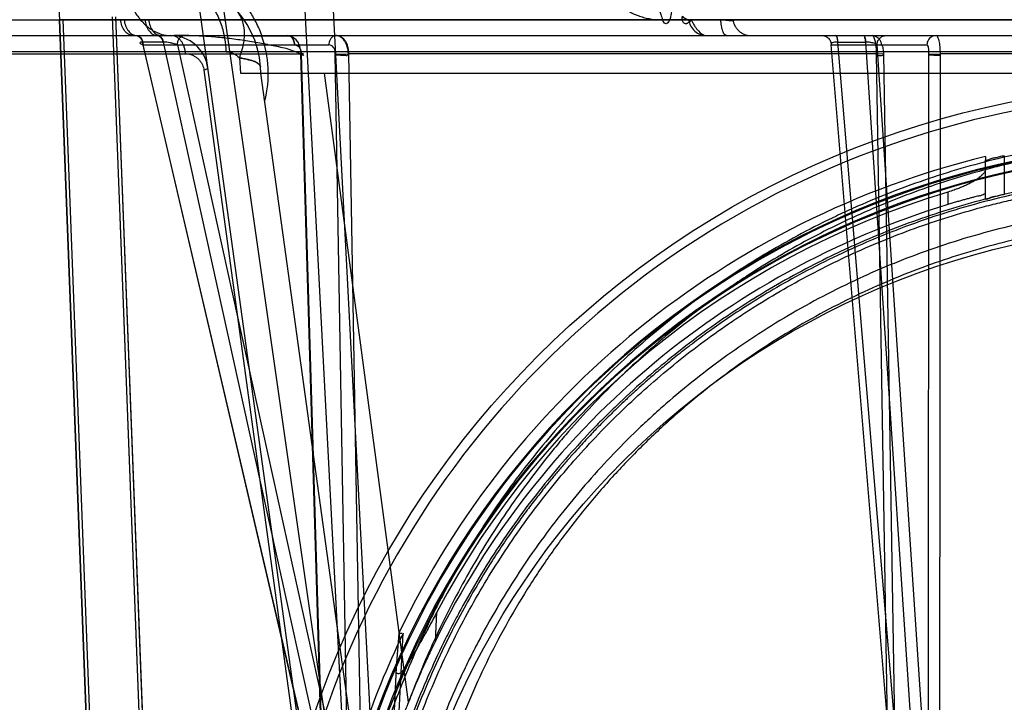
# Model space of a CAD drawing. Header units: millimetres. Extents: x 0 to 297, y 0 to 210.
# Tile 384 of 499: x 239.987 to 240.354, y 159.728 to 159.981. Entities that reach past the tile are written whole.
import ezdxf

# ---------------------------------------------------------------- set-up
doc = ezdxf.new("R2010")
doc.units = ezdxf.units.MM
doc.header["$LTSCALE"] = 16.335
doc.layers.get('0').update_dxf_attribs({"linetype": 'CONTINUOUS'})
for name, color, linetype in [('AXES_REF', 7, 'CONTINUOUS'), ('INTFCLR_1', 7, 'CONTINUOUS'), ('INTFCLR_144815', 7, 'CONTINUOUS'), ('INTFCLR_72935', 7, 'CONTINUOUS')]:
    doc.layers.add(name, color=color, linetype=linetype)

msp = doc.modelspace()

# ---------------------------------------------------------------- linework, layer by layer
at = {"color": 7, "linetype": 'Continuous'}
for radius in [6.787079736, 6.7865, 6.743039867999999]:
    msp.add_circle((241.4889109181, 154.7114647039), radius, dxfattribs=at)
for radius, start, end in [(6.72, 278.2771290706, 261.7228709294), (6.874, 113.0826918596, 346.8308908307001)]:
    msp.add_arc((241.4889109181, 154.7114647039), radius, start, end, dxfattribs=at)
at = {"layer": 'AXES_REF', "color": 9, "linetype": 'Continuous'}
msp.add_arc((241.4889109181, 154.7114647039), 6.191158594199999, 94.4118118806, 85.5881881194, dxfattribs=at)
at = {"layer": 'INTFCLR_1', "color": 6, "linetype": 'Continuous'}
for p, q in [((240.8471314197, 159.9813507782), (240.0022990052, 159.9813507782)), ((240.0022990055, 159.9813507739), (240.0386288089, 159.0304547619)), ((240.0022993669, 159.981341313), (240.0035313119, 159.981426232)), ((240.0035316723, 159.9814167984), (240.0398630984, 159.0304783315)), ((240.0319130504, 159.723958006), (240.022038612, 159.9824114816)), ((240.0331464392, 159.7240051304), (240.0232712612, 159.9824779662))]:
    msp.add_line(p, q, dxfattribs=at)
at = {"layer": 'INTFCLR_1', "color": 9, "linetype": 'Continuous'}
msp.add_circle((240.4247152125, 159.6044647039), 0.301, dxfattribs=at)
at = {"layer": 'INTFCLR_1', "color": 6, "linetype": 'Continuous'}
msp.add_arc((240.4247152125, 160.0104647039), 0.423418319, 179.5302673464, 183.9440080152, dxfattribs=at)
at = {"layer": 'INTFCLR_1', "color": 9, "linetype": 'Continuous'}
for points, knots in [([(240.5553367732, 159.8825744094), (240.5530810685, 159.8836726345), (240.5485254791, 159.8858203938), (240.5392840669, 159.8898961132), (240.5227485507, 159.8964507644), (240.5032109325, 159.9025131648), (240.4856976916, 159.9064965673), (240.4767792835, 159.9081617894), (240.4716270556, 159.9090191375), (240.4587265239, 159.9109913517), (240.4366310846, 159.9130421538), (240.4105234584, 159.9127129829), (240.3936450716, 159.9111657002), (240.3858523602, 159.9101915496), (240.3806631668, 159.9094730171), (240.3666146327, 159.9072438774), (240.3440784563, 159.9021481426), (240.322266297, 159.8947930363), (240.3093631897, 159.8895081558), (240.3047216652, 159.8875033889), (240.2978517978, 159.8844325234), (240.283398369, 159.8774211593), (240.2622239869, 159.8651419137), (240.2424977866, 159.8509934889), (240.2304686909, 159.8409913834), (240.2250725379, 159.8362274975), (240.2215190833, 159.8330147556), (240.2120011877, 159.82409838), (240.1973700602, 159.8086951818), (240.1798760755, 159.7864970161), (240.1670407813, 159.7667263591), (240.1589927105, 159.7522365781), (240.154636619, 159.7437097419), (240.1483379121, 159.7306373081), (240.1399499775, 159.7102580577), (240.132743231, 159.6866261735), (240.129129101, 159.6707686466), (240.1276559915, 159.6632535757), (240.1267233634, 159.6581626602), (240.1244027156, 159.6440124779), (240.1225669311, 159.6257197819), (240.1221134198, 159.6072900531), (240.1222397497, 159.597965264), (240.1224157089, 159.59260188), (240.1230227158, 159.5793143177), (240.1247932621, 159.5621629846), (240.1280812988, 159.5439745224), (240.1300518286, 159.5350157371), (240.1312712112, 159.5299299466), (240.1331784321, 159.5223930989), (240.1363551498, 159.5112989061), (240.1428547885, 159.4921982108), (240.1506337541, 159.4738105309), (240.158509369, 159.4583829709), (240.1632826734, 159.4498024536), (240.1706567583, 159.4372566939), (240.1827335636, 159.4192214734), (240.2009807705, 159.3968286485), (240.2161788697, 159.3813967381), (240.2269337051, 159.3717001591), (240.2343046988, 159.3653675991), (240.2476406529, 159.354719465), (240.2679396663, 159.340790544), (240.2852478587, 159.3312626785), (240.2941906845, 159.3269042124)], [0, 0, 0, 0, 0.0078493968, 0.0157556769, 0.0315973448, 0.06348082, 0.0796255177, 0.0877696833, 0.09186257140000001, 0.09596636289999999, 0.128600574, 0.1611442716, 0.177500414, 0.1816059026, 0.1857145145, 0.1938901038, 0.2261064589, 0.2578609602, 0.2657731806, 0.2697286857, 0.2736790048, 0.2893160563, 0.3199691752, 0.350131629, 0.3651446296, 0.3688979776, 0.3726519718, 0.3801321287, 0.4097003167, 0.4390100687, 0.4684423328, 0.4833358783, 0.4908515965, 0.498396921, 0.52873346, 0.5596898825, 0.5755734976, 0.5795998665, 0.5836492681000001, 0.5917658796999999, 0.6244614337, 0.6410489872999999, 0.6494251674, 0.6536350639, 0.6578378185, 0.6910418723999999, 0.7074624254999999, 0.7156483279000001, 0.7197377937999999, 0.7238248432, 0.7399718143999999, 0.7558251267, 0.7869322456, 0.802323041, 0.8100025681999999, 0.8176490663, 0.8478512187, 0.8777971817, 0.9079026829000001, 0.9155006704, 0.9231007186, 0.93830313, 0.9688745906, 1, 1, 1, 1]), ([(240.2941906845, 159.3269042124), (240.3032697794, 159.3224793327), (240.3219847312, 159.3145001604), (240.3463698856, 159.3069301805), (240.3626549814, 159.3032285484), (240.3703081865, 159.3017503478), (240.3754460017, 159.3008280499), (240.3895707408, 159.2985792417), (240.4129310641, 159.296417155), (240.4364063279, 159.2967216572), (240.4507195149, 159.2978527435), (240.4559460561, 159.2983705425), (240.4637352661, 159.2992467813), (240.4803683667, 159.301674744), (240.5054643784, 159.3073686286), (240.5261080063, 159.3143532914), (240.5379213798, 159.3191234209), (240.5425956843, 159.321080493), (240.5506372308, 159.3246284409), (240.5662491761, 159.3322301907), (240.5875233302, 159.3446150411), (240.6054126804, 159.3575099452), (240.6157877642, 159.3659814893), (240.6195019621, 159.3691274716), (240.6249863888, 159.3738870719), (240.6364680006, 159.3844667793), (240.6529093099, 159.4019226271), (240.6706237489, 159.4246545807), (240.6816463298, 159.4419112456), (240.6876235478, 159.4524566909), (240.6899959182, 159.4567605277), (240.694023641, 159.4643863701), (240.7015880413, 159.4800376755), (240.7089912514, 159.4986692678), (240.7150940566, 159.5180064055), (240.7203700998, 159.5381348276), (240.725119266, 159.5640788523), (240.7269146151, 159.5865292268), (240.7272150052, 159.5998348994), (240.727267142, 159.6051957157), (240.7271786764, 159.614503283), (240.726305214, 159.632847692), (240.7240656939, 159.6510090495), (240.7214439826, 159.6650253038), (240.720405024, 159.6700619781), (240.718774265, 159.6775032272), (240.7160219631, 159.6884588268), (240.7116985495, 159.702724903), (240.7051627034, 159.7211047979), (240.6983681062, 159.7366608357), (240.691820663, 159.7495448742), (240.6872940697, 159.7579619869), (240.6789452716, 159.7722729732), (240.6656899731, 159.7917740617), (240.6477081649, 159.8136168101), (240.6327245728, 159.8287250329), (240.6229947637, 159.8374506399), (240.6193614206, 159.8405943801), (240.6138401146, 159.8452580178), (240.601533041, 159.8550410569), (240.5813791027, 159.8688217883), (240.564206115, 159.8782562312), (240.5553367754, 159.8825744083)], [0, 0, 0, 0, 0.0316060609, 0.0635406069, 0.07975651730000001, 0.0838444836, 0.0879320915, 0.0960907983, 0.1285991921, 0.1611989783, 0.1694097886, 0.173526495, 0.1776339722, 0.1939379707, 0.2261052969, 0.2580138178, 0.2620009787, 0.2659733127, 0.273871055, 0.2895030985, 0.3202911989, 0.3507747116, 0.3583934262, 0.3622044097, 0.3660061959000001, 0.3811173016, 0.4110448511, 0.4409258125, 0.4711799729, 0.4750127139, 0.4788584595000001, 0.4865582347, 0.5019977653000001, 0.5332401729, 0.5491816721, 0.5654318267, 0.5983319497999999, 0.6315729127, 0.6357728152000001, 0.6399804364, 0.648348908, 0.6648970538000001, 0.6974320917, 0.7054938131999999, 0.7095177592, 0.7135247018, 0.7293322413, 0.7448511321, 0.7601545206, 0.7903607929, 0.7978752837, 0.8053790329, 0.8202649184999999, 0.8497067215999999, 0.8790537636, 0.9086837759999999, 0.9161831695, 0.9199497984, 0.9237184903, 0.9387994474, 0.9691302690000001, 1, 1, 1, 1])]:
    msp.add_open_spline(points, degree=3, knots=knots, dxfattribs=at)
at = {"layer": 'INTFCLR_144815', "color": 9, "linetype": 'Continuous'}
for p, q in [((240.1098418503, 159.660842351), (239.9829005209, 160.5483959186)), ((240.1053742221, 159.6162597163), (240.0417366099, 160.0774146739)), ((239.8462099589, 159.9813696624), (240.0263146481, 159.9813683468)), ((240.0340700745, 159.981367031), (240.0263147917, 159.981367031)), ((240.0340699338, 159.9813683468), (240.2526762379, 159.9813696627)), ((240.2265599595, 159.981289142), (240.2371870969, 159.9813115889)), ((239.8531237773, 159.9754647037), (241.0077340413, 159.9754647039)), ((240.0297576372, 159.9754646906), (240.0308450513, 159.9754638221)), ((240.0309692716, 159.9754638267), (240.0386318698, 159.9754638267)), ((240.0387588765, 159.9754638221), (240.0400838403, 159.9754646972)), ((240.0331803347, 159.973071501), (240.0331174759, 159.9730718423)), ((240.1009480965, 159.6831127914), (240.0331803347, 159.973071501)), ((240.0408429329, 159.9730715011), (240.0331803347, 159.9730715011)), ((240.1006529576, 159.6841890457), (240.0333882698, 159.9719952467)), ((240.0333882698, 159.9719952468), (240.1024480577, 159.9719952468)), ((240.0409071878, 159.9730718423), (240.0408429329, 159.973071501)), ((240.0408429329, 159.973071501), (240.104909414, 159.6831127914)), ((240.0461426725, 159.9719952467), (240.1097335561, 159.6841890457)), ((240.3132747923, 159.6841890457), (240.2892467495, 159.9719952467)), ((240.2892467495, 159.9719952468), (240.3248110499, 159.9719952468)), ((240.291730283, 159.973071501), (240.2916458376, 159.9730718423)), ((240.291730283, 159.9730715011), (240.3020239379, 159.9730718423)), ((240.315938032, 159.6831127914), (240.291730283, 159.973071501)), ((240.3019390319, 159.973071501), (240.3212156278, 159.6831127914)), ((240.3062392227, 159.9719952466), (240.3253727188, 159.6841890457)), ((239.964719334, 159.9687090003), (240.0919913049, 159.9687090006)), ((240.8787717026, 159.9694461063), (239.9706587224, 159.9694461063)), ((240.101164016, 159.6632201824), (240.0919913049, 159.9687090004)), ((240.0921010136, 159.968617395), (240.1006529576, 159.6841890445)), ((240.1097335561, 159.6841890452), (240.1048122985, 159.9686173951)), ((240.1096915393, 159.9687090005), (240.1149909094, 159.6632201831)), ((240.3060974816, 159.9687090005), (240.1096915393, 159.9687090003)), ((240.3110645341, 159.663220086), (240.3060976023, 159.9687090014)), ((240.308634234, 159.968617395), (240.3132747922, 159.6841890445)), ((240.3253727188, 159.6841890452), (240.3255692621, 159.9686173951)), ((240.329679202, 159.9687090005), (240.3294857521, 159.6632201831)), ((240.5519871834, 159.9687090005), (240.329679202, 159.9687090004)), ((240.0559715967, 159.9626659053), (240.1031572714, 159.6165900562)), ((240.0771626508, 159.961464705), (240.0769919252, 159.9639061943)), ((240.1190967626, 159.6575858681), (240.0771626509, 159.9614647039)), ((240.1320750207, 159.7276954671), (240.1008110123, 159.9614647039)), ((240.353584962, 159.9308060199), (240.353584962, 159.9164469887)), ((240.346584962, 159.9148553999), (240.346584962, 159.9292917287)), ((240.332584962, 159.9173044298), (240.332584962, 159.9126905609)), ((240.1420334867, 159.7504468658), (240.1425856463, 159.7612272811)), ((240.1275144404, 159.7406202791), (240.1259755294, 159.7105744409))]:
    msp.add_line(p, q, dxfattribs=at)
at = {"layer": 'INTFCLR_144815', "color": 6, "linetype": 'Continuous'}
for p, q in [((240.1132153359, 159.6111873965), (240.087520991, 160.1014647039)), ((240.1237152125, 159.6114647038), (240.1002293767, 160.0596011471)), ((240.0691506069, 159.967167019), (240.0695493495, 159.9614647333)), ((240.0695406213, 159.9614647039), (240.7798898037, 159.961464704)), ((240.346584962, 159.9305498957), (240.346584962, 159.9292917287)), ((240.1284322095, 159.7533678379), (240.1275131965, 159.7406060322)), ((240.1278832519, 159.7109030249), (240.1300555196, 159.7533594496)), ((240.1284322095, 159.7533678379), (240.129514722, 159.7533639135))]:
    msp.add_line(p, q, dxfattribs=at)
at = {"layer": 'INTFCLR_144815', "color": 7, "linetype": 'Continuous'}
for p, q in [((240.1048122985, 159.968617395), (240.1096915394, 159.9687090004)), ((240.308634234, 159.968617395), (240.3060976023, 159.9687090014)), ((240.3255692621, 159.968617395), (240.329679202, 159.9687090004)), ((240.0769919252, 159.9639061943), (240.0764809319, 159.9648433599))]:
    msp.add_line(p, q, dxfattribs=at)
at = {"layer": 'INTFCLR_144815', "color": 9, "linetype": 'Continuous'}
msp.add_circle((240.4247152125, 159.6114647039), 0.3461683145, dxfattribs=at)
for centre, radius, start, end in [((240.0420771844, 159.9614647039), 0.035, 3.9999999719, 89.9999999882), ((240.0436045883, 159.9614647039), 0.014, 7.8569748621, 89.99999998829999), ((240.0384960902, 159.9614071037), 0.0414027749, 345.5760701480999, 19.8482747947), ((240.4247151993, 159.6115257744), 0.3426683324, 359.9897887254, 180.0102113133), ((240.4247152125, 159.6113047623), 0.3246195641, 0.0282300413, 179.971769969), ((240.4247152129, 159.6115024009), 0.3241308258, 359.9933364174, 180.0066635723), ((240.4247152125, 159.6113658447), 0.3211200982, 0.0176390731, 179.9823609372), ((240.4247152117, 159.6115634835), 0.3206313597, 359.9823484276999, 180.017651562)]:
    msp.add_arc(centre, radius, start, end, dxfattribs=at)
at = {"layer": 'INTFCLR_144815', "color": 6, "linetype": 'Continuous'}
for radius, start, end in [(0.3285113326, 103.7585723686, 154.4083167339), (0.3194149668, 106.7642464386, 152.0393380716), (0.315, 107.0063078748, 153.8186849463), (0.3270450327, 154.2866429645, 168.7122120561)]:
    msp.add_arc((240.4247152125, 159.6114647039), radius, start, end, dxfattribs=at)
at = {"layer": 'INTFCLR_144815', "color": 9, "linetype": 'Continuous'}
for points, knots in [([(240.0253021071, 160.0032203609), (240.0253044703, 160.0028061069), (240.0253213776, 160.0019709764), (240.025405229, 160.0002794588), (240.0256088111, 159.9981339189), (240.0260186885, 159.9955490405), (240.0267952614, 159.9921252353), (240.0281859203, 159.9880272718), (240.0305191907, 159.9836091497), (240.0334065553, 159.9799809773), (240.0366807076, 159.9773461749), (240.0401281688, 159.9758012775), (240.042488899, 159.9754647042), (240.0436045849, 159.9754647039)], [0, 0, 0, 0, 0.0340774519, 0.0687006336, 0.1393008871, 0.2112464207, 0.2838353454, 0.4279363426, 0.5658356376, 0.6928549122, 0.8067642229, 0.908222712, 1, 1, 1, 1]), ([(240.0775330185, 159.9754647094), (240.0773661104, 159.9759289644), (240.0768811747, 159.9772059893), (240.0759884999, 159.9792495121), (240.0744262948, 159.9822909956), (240.0726143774, 159.985147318), (240.070583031, 159.9877881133), (240.0684591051, 159.9902411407), (240.0656050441, 159.9930110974), (240.0625063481, 159.995415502), (240.0599314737, 159.9970907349), (240.0573447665, 159.9985869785), (240.0527621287, 160.0007779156), (240.0479140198, 160.0022463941), (240.0437212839, 160.0029662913), (240.0409531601, 160.0033028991), (240.038868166, 160.0034018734), (240.0374832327, 160.0034035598)], [0, 0, 0, 0, 0.0284645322, 0.0787984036, 0.1285671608, 0.2256500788, 0.273394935, 0.320708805, 0.412764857, 0.5023490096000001, 0.5465190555, 0.5899295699, 0.6746804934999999, 0.8391693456, 0.8798035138, 0.9200937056, 1, 1, 1, 1]), ([(240.2025201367, 160.0021683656), (240.2026152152, 160.0006201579), (240.2029513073, 159.9986891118), (240.2036602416, 159.9964732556), (240.2042109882, 159.9950307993), (240.2050385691, 159.9932995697), (240.2060409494, 159.9916749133), (240.20693605, 159.9904505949), (240.2083498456, 159.9887158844), (240.2099750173, 159.9871679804), (240.2117499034, 159.9858469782), (240.2129553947, 159.9850349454), (240.2151215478, 159.9837841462), (240.2177517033, 159.9826968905), (240.2204495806, 159.9819537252), (240.2231470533, 159.9814354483), (240.2251992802, 159.9812828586), (240.2265599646, 159.981285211)], [0, 0, 0, 0, 0.1325738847, 0.1656425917, 0.1988345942, 0.2644700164, 0.329314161, 0.3616783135, 0.3940360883, 0.5205552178, 0.5518708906, 0.5831313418, 0.6447292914, 0.7654119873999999, 0.8250053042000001, 0.8837027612, 1, 1, 1, 1]), ([(240.2233068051, 160.0022726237), (240.2233492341, 159.9989405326), (240.2237710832, 159.9925318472), (240.2250828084, 159.9855057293), (240.2263090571, 159.9819337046), (240.2265599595, 159.981289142)], [0, 0, 0, 0, 0.4689811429, 0.9026569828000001, 1, 1, 1, 1]), ([(240.0642896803, 159.9694450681), (240.0642432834, 159.9711116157), (240.0639069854, 159.9745138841), (240.0626406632, 159.979540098), (240.0605553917, 159.9843546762), (240.0576955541, 159.9886513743), (240.0541978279, 159.9921574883), (240.0502744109, 159.994681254), (240.0461830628, 159.9961476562), (240.0434084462, 159.996464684), (240.0420773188, 159.9964647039)], [0, 0, 0, 0, 0.1297853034, 0.2650928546, 0.4019477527, 0.5362419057, 0.6645323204, 0.7847508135, 0.8963762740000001, 1, 1, 1, 1]), ([(240.069159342, 159.9671656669), (240.069839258, 159.9688281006), (240.0708748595, 159.9721518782), (240.0712737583, 159.9771321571), (240.0703480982, 159.9816103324), (240.0688174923, 159.9840872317), (240.067906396, 159.9850835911)], [0, 0, 0, 0, 0.2853258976, 0.5489449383, 0.7855214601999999, 1, 1, 1, 1]), ([(240.2299419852, 159.9868291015), (240.2299428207, 159.9862741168), (240.2299042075, 159.9851301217), (240.2297129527, 159.98343793), (240.2294181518, 159.9820807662), (240.2290811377, 159.9811259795), (240.2287515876, 159.9804709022), (240.2283048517, 159.9798316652), (240.2274442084, 159.9798244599), (240.2269218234, 159.9804802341), (240.2266767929, 159.9809858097), (240.2265599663, 159.9812839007)], [0, 0, 0, 0, 0.1721321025, 0.3547031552, 0.5273389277, 0.6023822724, 0.6665595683, 0.7586206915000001, 0.822541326, 0.9006983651, 1, 1, 1, 1]), ([(240.0297573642, 159.9754647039), (240.0291999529, 159.9754647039), (240.0279688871, 159.9757917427), (240.0264557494, 159.9771409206), (240.0254064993, 159.9790966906), (240.0250640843, 159.9806018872), (240.0249800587, 159.9813696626)], [0, 0, 0, 0, 0.2031558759, 0.4438233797, 0.7185033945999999, 1, 1, 1, 1]), ([(240.0263147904, 159.981367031), (240.0263974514, 159.9806102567), (240.0267314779, 159.9791268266), (240.0277507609, 159.9771923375), (240.0292177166, 159.9758395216), (240.0304199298, 159.9754816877), (240.0309692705, 159.9754638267)], [0, 0, 0, 0, 0.2814276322, 0.5559218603, 0.7968128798, 1, 1, 1, 1]), ([(240.0340700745, 159.981367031), (240.0341508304, 159.9806108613), (240.0344768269, 159.9791306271), (240.0354727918, 159.9771983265), (240.0369083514, 159.9758428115), (240.038092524, 159.9754817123), (240.0386318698, 159.9754638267)], [0, 0, 0, 0, 0.2833876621, 0.5588076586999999, 0.7989032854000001, 1, 1, 1, 1]), ([(240.0354312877, 159.9813696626), (240.0355130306, 159.9806026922), (240.0358450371, 159.9791019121), (240.0368627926, 159.9771492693), (240.0383332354, 159.9757960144), (240.0395399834, 159.9754647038), (240.0400836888, 159.9754647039)], [0, 0, 0, 0, 0.2841719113, 0.560120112, 0.7996850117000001, 1, 1, 1, 1]), ([(240.2362052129, 159.9813696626), (240.2358388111, 159.9813697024), (240.2349421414, 159.9816610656), (240.2342581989, 159.982271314), (240.2338903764, 159.9826595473)], [0, 0, 0, 0, 0.4065670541, 1, 1, 1, 1]), ([(240.2362052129, 159.9813696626), (240.236323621, 159.9805879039), (240.2368329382, 159.9790111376), (240.2383566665, 159.9770365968), (240.2404632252, 159.9757526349), (240.2420563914, 159.9754647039), (240.2428169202, 159.9754647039)], [0, 0, 0, 0, 0.2469143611, 0.5067485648, 0.7624998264, 1, 1, 1, 1]), ([(240.2371871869, 159.9813090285), (240.2373984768, 159.9808797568), (240.2378307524, 159.9800455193), (240.2386758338, 159.9786345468), (240.2399945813, 159.976804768), (240.2416654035, 159.9754647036), (240.2428169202, 159.9754647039)], [0, 0, 0, 0, 0.1716825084, 0.3375437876, 0.5868034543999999, 1, 1, 1, 1]), ([(240.2526762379, 159.9813696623), (240.2527834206, 159.9813200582), (240.2529414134, 159.9812841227), (240.2530720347, 159.9810351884), (240.2527763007, 159.9809628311), (240.252453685, 159.9809408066), (240.2519147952, 159.9809471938), (240.2512828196, 159.980988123), (240.2504469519, 159.9810650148), (240.2493994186, 159.9811920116), (240.2485971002, 159.981305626), (240.2481744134, 159.981369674)], [0, 0, 0, 0, 0.06582196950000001, 0.08982130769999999, 0.1233238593, 0.1915273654, 0.295512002, 0.4113166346, 0.5486025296, 0.7617393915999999, 1, 1, 1, 1]), ([(240.2502842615, 159.975464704), (240.250009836, 159.975464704), (240.2493303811, 159.975990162), (240.2487955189, 159.9773148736), (240.2483445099, 159.9791845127), (240.2482109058, 159.9806146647), (240.2481744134, 159.981369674)], [0, 0, 0, 0, 0.1254895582, 0.3446433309, 0.6543455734, 1, 1, 1, 1]), ([(240.2526762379, 159.9813696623), (240.252794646, 159.9805879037), (240.2531754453, 159.9794127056), (240.2540550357, 159.9780375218), (240.2549119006, 159.9771150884), (240.2559169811, 159.9763722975), (240.2573475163, 159.9756791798), (240.2585274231, 159.9754647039), (240.2592879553, 159.9754647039)], [0, 0, 0, 0, 0.2463777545, 0.3759648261, 0.5067075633, 0.6363927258, 0.7630148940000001, 1, 1, 1, 1]), ([(240.0308286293, 159.9754647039), (240.0313299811, 159.9754647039), (240.0328731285, 159.9747599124), (240.033381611, 159.9730385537), (240.0333882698, 159.9719952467)], [0, 0, 0, 0, 0.3245667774, 1, 1, 1, 1]), ([(240.0308450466, 159.9754638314), (240.0313654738, 159.9754472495), (240.0324955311, 159.9748116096), (240.0329721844, 159.9736935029), (240.0331174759, 159.9730718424)], [0, 0, 0, 0, 0.4492185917, 1, 1, 1, 1]), ([(240.0309692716, 159.9754638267), (240.0314784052, 159.9754471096), (240.0325867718, 159.9747984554), (240.0330395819, 159.9736906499), (240.0331803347, 159.9730715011)], [0, 0, 0, 0, 0.4451488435, 1, 1, 1, 1]), ([(240.0408429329, 159.9730715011), (240.0407703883, 159.9733906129), (240.040441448, 159.9744440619), (240.0394282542, 159.9754376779), (240.0386318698, 159.9754638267)], [0, 0, 0, 0, 0.291133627, 1, 1, 1, 1]), ([(240.0387588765, 159.9754638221), (240.0389797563, 159.9754563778), (240.040098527, 159.9751609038), (240.0407135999, 159.9739480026), (240.0409071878, 159.9730718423)], [0, 0, 0, 0, 0.1976265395, 1, 1, 1, 1]), ([(240.0491355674, 159.9687090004), (240.0491121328, 159.9695577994), (240.0488897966, 159.970852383), (240.0482058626, 159.9724365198), (240.0474941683, 159.973511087), (240.0466220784, 159.9743874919), (240.0453735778, 159.9751979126), (240.0442887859, 159.9754647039), (240.0436045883, 159.9754647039)], [0, 0, 0, 0, 0.2653976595, 0.4026786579, 0.5373099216, 0.6658232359, 0.7861504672, 1, 1, 1, 1]), ([(240.0461426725, 159.9719952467), (240.0461454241, 159.972426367), (240.0462743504, 159.9732984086), (240.0469054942, 159.9747279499), (240.0480129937, 159.9754647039), (240.0487023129, 159.9754647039)], [0, 0, 0, 0, 0.2770696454, 0.5570017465, 1, 1, 1, 1]), ([(240.1050076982, 159.9754647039), (240.1045063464, 159.9754647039), (240.1035810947, 159.9750433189), (240.1026801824, 159.9737297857), (240.1024522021, 159.9726445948), (240.1024480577, 159.9719952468)], [0, 0, 0, 0, 0.3200486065, 0.585466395, 1, 1, 1, 1]), ([(240.2858365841, 159.9754647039), (240.2862608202, 159.9754647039), (240.2871559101, 159.9752907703), (240.2883094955, 159.9745138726), (240.2890687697, 159.9733379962), (240.2892430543, 159.9724298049), (240.2892467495, 159.9719952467)], [0, 0, 0, 0, 0.2373295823, 0.495776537, 0.7568871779, 1, 1, 1, 1]), ([(240.2908145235, 159.9754647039), (240.2910931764, 159.9754647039), (240.2915089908, 159.9743804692), (240.2915969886, 159.9736569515), (240.2916458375, 159.9730718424)], [0, 0, 0, 0, 0.3218453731, 1, 1, 1, 1]), ([(240.291730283, 159.9730715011), (240.291706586, 159.9733875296), (240.29161931, 159.9740917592), (240.2914809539, 159.9748558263), (240.291153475, 159.9754647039), (240.2909833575, 159.9754647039)], [0, 0, 0, 0, 0.3688644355, 0.8019968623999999, 1, 1, 1, 1]), ([(240.3011921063, 159.9754647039), (240.3014605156, 159.9754647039), (240.3018061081, 159.9743470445), (240.3018952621, 159.9736552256), (240.3019390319, 159.9730715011)], [0, 0, 0, 0, 0.3143803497, 1, 1, 1, 1]), ([(240.3013619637, 159.9754647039), (240.3016207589, 159.9754647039), (240.3018904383, 159.9743143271), (240.3019852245, 159.9736541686), (240.3020239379, 159.9730718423)], [0, 0, 0, 0, 0.3072092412, 1, 1, 1, 1]), ([(240.3044084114, 159.9754647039), (240.3050554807, 159.9754647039), (240.3062000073, 159.9751119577), (240.3074692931, 159.9738128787), (240.3078129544, 159.9726564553), (240.3078185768, 159.9719952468)], [0, 0, 0, 0, 0.3640468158, 0.6279849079, 1, 1, 1, 1]), ([(240.3062392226, 159.9719952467), (240.3062429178, 159.9724298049), (240.3064172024, 159.9733379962), (240.3071764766, 159.9745138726), (240.308330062, 159.9752907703), (240.3092251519, 159.9754647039), (240.309649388, 159.9754647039)], [0, 0, 0, 0, 0.243112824, 0.5042234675, 0.7626704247, 1, 1, 1, 1]), ([(240.3282212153, 159.9754647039), (240.327574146, 159.9754647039), (240.3264296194, 159.9751119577), (240.3251603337, 159.9738128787), (240.3248166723, 159.9726564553), (240.3248110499, 159.9719952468)], [0, 0, 0, 0, 0.3640468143, 0.6279849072, 1, 1, 1, 1]), ([(240.0331174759, 159.9730718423), (240.0328725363, 159.9730718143), (240.0325721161, 159.9730637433), (240.0322050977, 159.9729275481), (240.0321423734, 159.9726212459), (240.0327146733, 159.9723089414), (240.0330945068, 159.9721134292), (240.0333882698, 159.9719952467)], [0, 0, 0, 0, 0.2921671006, 0.3709275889, 0.4255386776, 0.6223022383, 1, 1, 1, 1]), ([(240.0461426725, 159.9719952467), (240.0457428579, 159.9721571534), (240.0448667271, 159.9724419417), (240.0431303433, 159.9728620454), (240.0417766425, 159.9730720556), (240.0409071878, 159.9730718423)], [0, 0, 0, 0, 0.2412179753, 0.51379011, 1, 1, 1, 1]), ([(240.089693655, 159.9719952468), (240.0903069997, 159.9720508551), (240.0913419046, 159.9714393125), (240.0919833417, 159.9700591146), (240.0921207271, 159.9691409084), (240.0921010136, 159.9686173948)], [0, 0, 0, 0, 0.4054392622, 0.655111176, 1, 1, 1, 1]), ([(240.1048122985, 159.9686173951), (240.1048203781, 159.9687772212), (240.1048047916, 159.9693022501), (240.1046526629, 159.9702006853), (240.1040879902, 159.9714402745), (240.1030583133, 159.9720505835), (240.1024480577, 159.9719952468)], [0, 0, 0, 0, 0.1056673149, 0.3462773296, 0.5953972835, 1, 1, 1, 1]), ([(240.2916458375, 159.9730718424), (240.2912447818, 159.9730718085), (240.2906037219, 159.9730405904), (240.2898106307, 159.9728657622), (240.2893280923, 159.9726708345), (240.2890578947, 159.9723174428), (240.2891751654, 159.9720818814), (240.2892467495, 159.9719952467)], [0, 0, 0, 0, 0.3886087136, 0.6188884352, 0.7833438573, 0.8911052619, 1, 1, 1, 1]), ([(240.3062392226, 159.9719952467), (240.305868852, 159.9724535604), (240.3047767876, 159.9727470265), (240.3033650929, 159.9730214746), (240.3024747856, 159.9730719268), (240.3020239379, 159.9730718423)], [0, 0, 0, 0, 0.4006811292, 0.6934348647, 1, 1, 1, 1]), ([(240.3078185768, 159.9719952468), (240.3079683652, 159.972036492), (240.3083659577, 159.9714894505), (240.3085197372, 159.9704105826), (240.3086384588, 159.9693188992), (240.308634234, 159.9686173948)], [0, 0, 0, 0, 0.1294122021, 0.4156607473, 1, 1, 1, 1]), ([(240.3255692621, 159.9686173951), (240.3255729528, 159.9687773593), (240.3255734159, 159.9692931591), (240.3255017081, 159.9703189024), (240.3254456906, 159.9711902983), (240.325006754, 159.9720489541), (240.3248110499, 159.9719952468)], [0, 0, 0, 0, 0.1341386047, 0.4352131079, 0.82986931, 1, 1, 1, 1]), ([(240.0491355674, 159.9687090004), (240.0501663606, 159.9687078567), (240.0516061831, 159.9683717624), (240.0531686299, 159.9674294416), (240.0541116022, 159.9666171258), (240.0548781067, 159.9656530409), (240.0555915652, 159.9643456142), (240.0558819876, 159.963330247), (240.0559715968, 159.9626659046)], [0, 0, 0, 0, 0.3118174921, 0.4271156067, 0.5506868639, 0.6861854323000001, 0.7972149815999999, 1, 1, 1, 1]), ([(240.0642896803, 159.9694450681), (240.064709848, 159.9694439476), (240.0655671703, 159.9693558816), (240.0673273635, 159.9687975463), (240.0685210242, 159.9679151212), (240.069159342, 159.9671656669)], [0, 0, 0, 0, 0.2285014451, 0.4646276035, 1, 1, 1, 1]), ([(240.0559715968, 159.9626659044), (240.0563566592, 159.962774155), (240.0567765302, 159.9629222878), (240.0574953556, 159.9632176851), (240.0574731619, 159.9633785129)], [0, 0, 0, 0, 0.7112927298, 1, 1, 1, 1]), ([(240.4247152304, 159.9385495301), (240.4197768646, 159.9385494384), (240.4124195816, 159.9383738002), (240.4026557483, 159.9377926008), (240.3882596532, 159.9365971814), (240.3669143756, 159.9335676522), (240.3390781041, 159.9269571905), (240.3165563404, 159.9193834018), (240.3011999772, 159.9130251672), (240.2925251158, 159.9090817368), (240.2797172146, 159.9029040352), (240.2611491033, 159.8926202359), (240.237792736, 159.8768161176), (240.2195949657, 159.8620102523), (240.2075546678, 159.8508221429), (240.2008567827, 159.8441743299), (240.1910408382, 159.8339939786), (240.1771699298, 159.8179385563), (240.1605649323, 159.7949616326), (240.1496106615, 159.776656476), (240.1429418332, 159.7640075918), (240.1386458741, 159.7554100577), (240.1316242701, 159.7401281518), (240.1230099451, 159.7176236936), (240.1150004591, 159.6896591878), (240.1112867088, 159.6705322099), (240.1098418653, 159.6608423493)], [0, 0, 0, 0, 0.0323899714, 0.0482450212, 0.0641481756, 0.1271321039, 0.1894167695, 0.2515535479, 0.2827426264, 0.2983963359, 0.3140475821, 0.3760051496, 0.4373985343, 0.4987868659, 0.5296594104, 0.5451698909, 0.5606765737, 0.6224102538, 0.6841298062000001, 0.7463992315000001, 0.762125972, 0.7779128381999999, 0.8094313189, 0.8724013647, 0.9357430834, 1, 1, 1, 1]), ([(240.4247151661, 159.9358813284), (240.4158218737, 159.9358814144), (240.4046341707, 159.9353880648), (240.3912294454, 159.934051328), (240.3821429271, 159.9329370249), (240.3708463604, 159.9311605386), (240.3596544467, 159.9288789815), (240.3507882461, 159.9267578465), (240.3377010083, 159.9233151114), (240.3185345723, 159.9171208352), (240.2939525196, 159.9067297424), (240.2743894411, 159.8963967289), (240.2612161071, 159.8883222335), (240.2538350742, 159.88346772), (240.2429953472, 159.8760044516), (240.227407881, 159.864020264), (240.2080542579, 159.8464079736), (240.1946789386, 159.8320637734), (240.1862459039, 159.8220421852), (240.1807322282, 159.8152110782), (240.171461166, 159.8029761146), (240.1592800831, 159.7846857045), (240.1464127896, 159.7615111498), (240.1376904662, 159.7422929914), (240.1332438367, 159.7308454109), (240.1320754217, 159.7276966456)], [0, 0, 0, 0, 0.0698004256, 0.0877350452, 0.1057297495, 0.1416451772, 0.1774555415, 0.1953459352, 0.2131908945, 0.2836630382, 0.3532035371, 0.4224112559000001, 0.4570776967, 0.4744417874, 0.491743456, 0.5603667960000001, 0.6285552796, 0.6969118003, 0.7141031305, 0.7313510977, 0.7658071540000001, 0.834557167, 0.9036230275, 0.9736398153, 1, 1, 1, 1]), ([(240.73282291, 159.6588373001), (240.7314065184, 159.6681382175), (240.7277530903, 159.6865439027), (240.721159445, 159.7090247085), (240.715530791, 159.7243467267), (240.7120303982, 159.7329750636), (240.7065475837, 159.7456723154), (240.6973456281, 159.7641270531), (240.6830284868, 159.7874802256), (240.6694767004, 159.8057931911), (240.6591678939, 159.817967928), (240.653032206, 159.8247485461), (240.6436416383, 159.8346789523), (240.6287646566, 159.8487817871), (240.6073143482, 159.8658183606), (240.5901090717, 159.8771706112), (240.5781854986, 159.8841227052), (240.5700985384, 159.8885991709), (240.5557014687, 159.8959519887), (240.5343939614, 159.9050957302), (240.5145101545, 159.9115931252), (240.5009667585, 159.9151890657), (240.4918150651, 159.9173978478), (240.4757160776, 159.9207061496), (240.4524552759, 159.9238580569), (240.4290014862, 159.9248925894), (240.4125576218, 159.9244983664), (240.403123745, 159.9239490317), (240.3890355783, 159.9228044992), (240.3681506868, 159.9199050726), (240.3409097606, 159.9135771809), (240.3188630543, 159.9063249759), (240.3038267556, 159.9002341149), (240.295335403, 159.8964577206), (240.2828081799, 159.890546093), (240.2646488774, 159.8807079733), (240.2417931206, 159.8655789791), (240.2239775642, 159.8513992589), (240.2121879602, 159.8406806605), (240.2056329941, 159.8343149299), (240.1960361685, 159.8245762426), (240.1824739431, 159.8092184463), (240.1662274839, 159.7872242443), (240.1555035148, 159.7696909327), (240.1489764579, 159.7575762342), (240.1447754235, 159.7493485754), (240.1379113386, 159.7347294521), (240.1294876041, 159.7131955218), (240.1216532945, 159.6864284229), (240.1180205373, 159.6681138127), (240.1166075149, 159.6588372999)], [0, 0, 0, 0, 0.0318457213, 0.0634185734, 0.0791931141, 0.0870815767, 0.094933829, 0.1260061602, 0.1567815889, 0.1875451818, 0.2030139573, 0.210765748, 0.2184960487, 0.2492749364, 0.2800521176, 0.3111084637, 0.3189436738, 0.3267698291, 0.3423932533, 0.3736478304, 0.40514581, 0.4130942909, 0.4210773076, 0.4370099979, 0.4687094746, 0.5004174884, 0.5163608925, 0.5243692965, 0.5324013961, 0.5642032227, 0.5956284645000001, 0.6269453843, 0.6426486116, 0.6505262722, 0.6583992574, 0.6895346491, 0.72033006, 0.7510658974, 0.7665005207, 0.7742492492, 0.7819920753, 0.8127794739, 0.8435012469, 0.8744409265, 0.8822471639, 0.8900796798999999, 0.905708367, 0.9368993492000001, 0.9682376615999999, 1, 1, 1, 1]), ([(240.1252220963, 159.6866368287), (240.1269379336, 159.6935675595), (240.1294957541, 159.7025645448), (240.1331462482, 159.7135138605), (240.1360905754, 159.7217599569), (240.1416248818, 159.7358437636), (240.150688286, 159.7552661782), (240.1633495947, 159.7774414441), (240.1753310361, 159.7949338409), (240.184447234, 159.8066318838), (240.1898720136, 159.8131670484), (240.1981792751, 159.8227660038), (240.2113579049, 159.8365048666), (240.2304120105, 159.8533591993), (240.2457461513, 159.8648177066), (240.2564101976, 159.8719549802), (240.2636801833, 159.8766028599), (240.2766626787, 159.8843375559), (240.2959372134, 159.8942311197), (240.320145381, 159.9041751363), (240.3390106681, 159.9100996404), (240.3518947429, 159.9133936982), (240.3606291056, 159.9154245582), (240.3716543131, 159.9176088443), (240.3827803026, 159.9193092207), (240.3917300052, 159.920375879), (240.4051164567, 159.9216732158), (240.4252199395, 159.9225167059), (240.4519935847, 159.9213039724), (240.4719210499, 159.9186501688), (240.4851026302, 159.9161564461), (240.4938375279, 159.9143049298), (240.5088301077, 159.9106121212), (240.529684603, 159.9040252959), (240.5537582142, 159.894105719), (240.5729619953, 159.8842297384), (240.5849887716, 159.8770539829), (240.5904564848, 159.8735939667), (240.5940703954, 159.8712535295), (240.6038145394, 159.8647237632), (240.6191120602, 159.8532811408), (240.6381188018, 159.8364580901), (240.6527327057, 159.8212194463), (240.6622961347, 159.8099370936), (240.6675807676, 159.8032986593), (240.6752927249, 159.7931916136), (240.6860839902, 159.7774377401), (240.6987558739, 159.7552409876), (240.7078248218, 159.73580015), (240.7133600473, 159.721706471), (240.716301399, 159.7134636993), (240.7199436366, 159.7025335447), (240.7224954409, 159.693555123), (240.7242082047, 159.6866371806)], [0, 0, 0, 0, 0.0260933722, 0.0341459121, 0.0421792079, 0.0580898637, 0.08943313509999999, 0.1204101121, 0.1513108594, 0.1668239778, 0.1745963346, 0.1823477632, 0.2132152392, 0.244081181, 0.2752183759, 0.2830803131, 0.2909751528, 0.3067500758, 0.3382935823, 0.3700502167, 0.4022856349, 0.4104553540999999, 0.4186483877, 0.4350547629, 0.4515167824, 0.4597669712, 0.4679907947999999, 0.50066556, 0.5331935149, 0.5658225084, 0.5740275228, 0.5822189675, 0.5984510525, 0.6304407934, 0.6620376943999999, 0.6934977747, 0.7092581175, 0.7132052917, 0.7171442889, 0.7249927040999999, 0.7560706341, 0.7868683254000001, 0.8176571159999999, 0.8331371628, 0.8409068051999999, 0.8486637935, 0.8795968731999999, 0.9106030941, 0.9419732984, 0.957896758, 0.9659251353, 0.9739546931, 1, 1, 1, 1])]:
    msp.add_open_spline(points, degree=3, knots=knots, dxfattribs=at)
at = {"layer": 'INTFCLR_144815', "color": 6, "linetype": 'Continuous'}
for points, knots in [([(240.2371871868, 159.9813090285), (240.2370487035, 159.9809292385), (240.2362690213, 159.9804527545), (240.2351414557, 159.9795101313), (240.2337089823, 159.9807469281), (240.2338423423, 159.9819324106), (240.2338903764, 159.9826595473)], [0, 0, 0, 0, 0.2051634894, 0.4474875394, 0.6301619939, 1, 1, 1, 1]), ([(240.353584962, 159.9308060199), (240.3529720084, 159.9306694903), (240.3518110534, 159.9304294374), (240.3500646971, 159.9299598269), (240.3486319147, 159.9299083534), (240.346584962, 159.92860966), (240.346584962, 159.9292917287)], [0, 0, 0, 0, 0.2630322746, 0.5070527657, 0.7143100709, 1, 1, 1, 1]), ([(240.4247152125, 159.9238706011), (240.4196852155, 159.9238706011), (240.40963336, 159.9236254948), (240.394582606, 159.922523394), (240.3796051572, 159.9206896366), (240.364690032, 159.9181202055), (240.3498482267, 159.9148090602), (240.335081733, 159.9107416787), (240.3204167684, 159.9059079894), (240.30587601, 159.9002949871), (240.2919267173, 159.8940834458), (240.2791846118, 159.887648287), (240.2680978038, 159.8814283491), (240.2585994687, 159.8756127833), (240.2503940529, 159.8702026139), (240.2432674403, 159.8651946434), (240.2370481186, 159.8605745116), (240.2316070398, 159.8563309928), (240.2268325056, 159.8524443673), (240.2226277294, 159.8488889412), (240.2189249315, 159.8456503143), (240.2156634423, 159.8427108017), (240.2127837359, 159.8400452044), (240.2102248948, 159.8376194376), (240.2079399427, 159.8354063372), (240.2058873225, 159.8333793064), (240.2040402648, 159.8315228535), (240.2022880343, 159.8297332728), (240.2004879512, 159.8278656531), (240.1984916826, 159.8257581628), (240.1962465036, 159.8233402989), (240.1937327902, 159.8205713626), (240.1909650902, 159.8174436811), (240.188124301, 159.8141404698), (240.1852491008, 159.8106994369), (240.1823171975, 159.8070876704), (240.1791347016, 159.8030402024), (240.175635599, 159.7984270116), (240.171771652, 159.7931194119), (240.1675215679, 159.7869986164), (240.1628682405, 159.7799203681), (240.1578211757, 159.7717398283), (240.1523808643, 159.7622407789), (240.1465695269, 159.7511572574), (240.140499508, 159.738273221), (240.1346059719, 159.724012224), (240.1292797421, 159.7089937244), (240.1247650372, 159.6938740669), (240.1210641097, 159.678764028), (240.1191094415, 159.6686555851), (240.1182633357, 159.6636253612)], [0, 0, 0, 0, 0.0345251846, 0.0689826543, 0.1035440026, 0.138054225, 0.1728250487, 0.2078784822, 0.2431411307, 0.2787664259, 0.3148172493, 0.347905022, 0.3767116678, 0.4020494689, 0.4243335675, 0.4441618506, 0.4618276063, 0.4775066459, 0.4915200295, 0.5040819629, 0.5153003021, 0.5252839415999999, 0.5342179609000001, 0.5422336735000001, 0.5494847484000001, 0.5560515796, 0.5620342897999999, 0.5674595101, 0.5732424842, 0.5798382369, 0.5873840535, 0.5958895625, 0.6055067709, 0.6160496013, 0.6257925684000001, 0.6362843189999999, 0.6479789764, 0.6611317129, 0.67602449, 0.693037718, 0.7122740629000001, 0.7341600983, 0.7590040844, 0.7873951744, 0.8200362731, 0.8567275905, 0.8932629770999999, 0.9293648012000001, 0.9649882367, 1, 1, 1, 1]), ([(240.346584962, 159.9258660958), (240.346584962, 159.9254561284), (240.3462587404, 159.9246450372), (240.345391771, 159.9236175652), (240.3443691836, 159.9227434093), (240.3432501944, 159.9219573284), (240.3421180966, 159.9212621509), (240.3408584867, 159.9205747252), (240.3394906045, 159.9199033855), (240.3380360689, 159.9192567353), (240.3365177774, 159.9186428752), (240.3347007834, 159.9179743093), (240.3333810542, 159.9175442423), (240.332584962, 159.9173044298)], [0, 0, 0, 0, 0.0725403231, 0.1459898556, 0.238004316, 0.309335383, 0.3879317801, 0.4729058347, 0.5631640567, 0.657468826, 0.7545032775, 0.8528856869, 1, 1, 1, 1]), ([(240.346584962, 159.91636923), (240.346584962, 159.9168261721), (240.3448698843, 159.9158197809), (240.3438489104, 159.9158474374), (240.342519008, 159.9154685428), (240.3413802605, 159.9151896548), (240.3401057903, 159.9148499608), (240.3387364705, 159.9144799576), (240.3372787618, 159.9140734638), (240.3357541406, 159.9136370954), (240.3341811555, 159.9131745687), (240.3331200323, 159.9128542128), (240.332584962, 159.9126905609)], [0, 0, 0, 0, 0.09465222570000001, 0.2103632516, 0.2835551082, 0.3662084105, 0.4570335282, 0.5555725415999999, 0.6603853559, 0.7703977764, 0.8840959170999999, 1, 1, 1, 1]), ([(240.353584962, 159.9164469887), (240.3529711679, 159.916303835), (240.3518089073, 159.9160512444), (240.3500610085, 159.9155617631), (240.34862952, 159.9154954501), (240.346584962, 159.9141731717), (240.346584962, 159.9148553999)], [0, 0, 0, 0, 0.2633773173, 0.5076333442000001, 0.7149089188, 1, 1, 1, 1]), ([(240.4247152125, 159.9074717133), (240.4202524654, 159.9074717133), (240.4113164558, 159.9072671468), (240.3979197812, 159.9063451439), (240.3845268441, 159.9048025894), (240.3711413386, 159.9026307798), (240.357768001, 159.8998175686), (240.3444147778, 159.8963478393), (240.3310933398, 159.8922039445), (240.3178191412, 159.8873660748), (240.3046127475, 159.8818130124), (240.2915005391, 159.8755231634), (240.2785161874, 159.8684760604), (240.2657012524, 159.86065416), (240.2531069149, 159.8520457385), (240.2407928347, 159.8426470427), (240.2288297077, 159.8324674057), (240.2172972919, 159.8215330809), (240.2062819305, 159.8098910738), (240.1958720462, 159.7976111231), (240.1861518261, 159.7847853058), (240.1771953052, 159.771525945), (240.169058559, 159.7579572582), (240.1617741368, 159.7442039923), (240.1553502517, 159.730382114), (240.1497722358, 159.7165878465), (240.1450080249, 159.7028941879), (240.1410145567, 159.6893491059), (240.1377438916, 159.6759775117), (240.1351484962, 159.6627855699), (240.1331848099, 159.6497639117), (240.1318156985, 159.6368905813), (240.1310125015, 159.6241412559), (240.130840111, 159.6156763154), (240.1308434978, 159.6114647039)], [0, 0, 0, 0, 0.0288942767, 0.0578478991, 0.0869136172, 0.1161495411, 0.1456150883, 0.17536286, 0.2054436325, 0.2359079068, 0.2668019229, 0.2981636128, 0.3300272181, 0.3624129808, 0.3953267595, 0.4287535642, 0.4626639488, 0.496980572, 0.5315970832, 0.5663822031, 0.6011593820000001, 0.6357401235, 0.6699302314, 0.7035466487, 0.7364587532, 0.7685700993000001, 0.7998436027, 0.8302944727, 0.8599662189, 0.8889391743, 0.9173142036, 0.9452012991, 0.9727317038, 1, 1, 1, 1]), ([(240.1425856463, 159.7612272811), (240.1421417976, 159.7603911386), (240.1412636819, 159.7587426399), (240.1399656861, 159.7563246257), (240.138720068, 159.7540249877), (240.1375464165, 159.7518815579), (240.1364578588, 159.7499195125), (240.1354618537, 159.7481525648), (240.134561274, 159.7465850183), (240.1337549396, 159.745212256), (240.1330376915, 159.7440230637), (240.1322479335, 159.7427492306), (240.1314232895, 159.7414927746), (240.1305185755, 159.7401784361), (240.1296547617, 159.739206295), (240.1288998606, 159.7381730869), (240.1270359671, 159.7383533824), (240.1274631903, 159.739898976), (240.1275144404, 159.7406202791)], [0, 0, 0, 0, 0.0945101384, 0.1864740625, 0.2739894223, 0.355615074, 0.4304462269, 0.4980011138, 0.5581151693, 0.610933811, 0.656939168, 0.6967762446, 0.7605045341, 0.8072644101, 0.8551311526, 0.8925523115, 0.9278057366, 1, 1, 1, 1]), ([(240.1420334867, 159.7504468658), (240.1415471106, 159.7494576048), (240.1406365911, 159.7475786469), (240.1393702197, 159.7448958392), (240.1382621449, 159.7424879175), (240.1372709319, 159.7402885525), (240.1363151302, 159.738119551), (240.1353734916, 159.7359391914), (240.1344707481, 159.7338006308), (240.1336693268, 159.7318642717), (240.1329751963, 159.7301513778), (240.1323371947, 159.7285493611), (240.1317005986, 159.7269279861), (240.1310200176, 159.7251606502), (240.1302850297, 159.7232116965), (240.1295409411, 159.7211951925), (240.1288446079, 159.7192605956), (240.1282435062, 159.7175482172), (240.1277233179, 159.7160548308), (240.1273112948, 159.7147920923), (240.1267932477, 159.7133874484), (240.1267407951, 159.7123770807), (240.1254916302, 159.7104914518), (240.1259755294, 159.7105744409)], [0, 0, 0, 0, 0.0768591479, 0.1455731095, 0.2068401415, 0.261665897, 0.3137699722, 0.3720984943, 0.4272549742, 0.4756141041, 0.518211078, 0.5561143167, 0.5958418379, 0.6396574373, 0.688157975, 0.7410630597, 0.7895372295, 0.83144707, 0.8677944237, 0.89919653, 0.9258339, 0.9657688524, 1, 1, 1, 1])]:
    msp.add_open_spline(points, degree=3, knots=knots, dxfattribs=at)
at = {"layer": 'INTFCLR_144815', "color": 7, "linetype": 'Continuous'}
for points, knots in [([(240.091991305, 159.9687089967), (240.0910791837, 159.9689328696), (240.0893190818, 159.969703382), (240.0866392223, 159.9707071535), (240.0838054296, 159.9712261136), (240.081003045, 159.9718322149), (240.0781508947, 159.9723816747), (240.0742831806, 159.9730955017), (240.0693590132, 159.9738714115), (240.0633601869, 159.9746316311), (240.0582889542, 159.975072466), (240.0541949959, 159.9753141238), (240.0500710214, 159.9754696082), (240.0469720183, 159.9754925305), (240.0449049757, 159.9754647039)], [0, 0, 0, 0, 0.0589493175, 0.1199639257, 0.1792541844, 0.2392759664, 0.3000367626, 0.361521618, 0.486143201, 0.6128546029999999, 0.7409850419, 0.8055541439, 0.8702484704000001, 1, 1, 1, 1]), ([(240.0449049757, 159.9754647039), (240.0466118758, 159.9754647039), (240.05012825, 159.9754607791), (240.0558283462, 159.975456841), (240.0621821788, 159.9754506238), (240.0690667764, 159.9754429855), (240.0748684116, 159.9754347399), (240.0793311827, 159.9754274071), (240.0819270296, 159.9754214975), (240.0838668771, 159.9754183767), (240.0851965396, 159.9754113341), (240.0862482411, 159.9754187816), (240.0870344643, 159.9753966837), (240.0877768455, 159.9754666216), (240.0886356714, 159.9748986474), (240.0894665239, 159.9737398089), (240.0896895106, 159.9726445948), (240.089693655, 159.9719952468)], [0, 0, 0, 0, 0.1090727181, 0.2247001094, 0.364242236, 0.5150896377, 0.6646328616, 0.7349749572, 0.8002624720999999, 0.8305182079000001, 0.8589192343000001, 0.8852685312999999, 0.8976122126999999, 0.9093690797, 0.9319367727, 0.9585051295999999, 1, 1, 1, 1]), ([(240.089693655, 159.9719952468), (240.0896913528, 159.972355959), (240.0895823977, 159.9732242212), (240.0889961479, 159.9746836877), (240.0878233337, 159.9754647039), (240.0871340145, 159.9754647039)], [0, 0, 0, 0, 0.2318952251, 0.5568584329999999, 1, 1, 1, 1]), ([(240.0871340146, 159.9754647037), (240.0875881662, 159.9754647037), (240.0885513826, 159.9752607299), (240.0898204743, 159.9744033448), (240.0908458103, 159.973105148), (240.0917100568, 159.9711968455), (240.0919655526, 159.9696559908), (240.0919913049, 159.9687090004)], [0, 0, 0, 0, 0.1496397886, 0.3145453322, 0.494882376, 0.6878579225, 1, 1, 1, 1]), ([(240.1050076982, 159.9754647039), (240.1059032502, 159.9755472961), (240.1075939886, 159.9748845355), (240.1087546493, 159.9732115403), (240.1095542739, 159.9712213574), (240.1097420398, 159.9697538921), (240.1096915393, 159.9687090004)], [0, 0, 0, 0, 0.2956764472, 0.5277429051, 0.6560742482, 1, 1, 1, 1]), ([(240.1096915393, 159.9687090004), (240.10967942, 159.9693062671), (240.1095548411, 159.9704792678), (240.1090704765, 159.972127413), (240.1083232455, 159.9735336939), (240.107361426, 159.9746100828), (240.1062420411, 159.975300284), (240.1054099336, 159.975464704), (240.1050076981, 159.975464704)], [0, 0, 0, 0, 0.199002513, 0.390581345, 0.5690114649, 0.7251180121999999, 0.8660072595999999, 1, 1, 1, 1]), ([(240.3061136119, 159.9680356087), (240.3061170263, 159.968370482), (240.3060924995, 159.9692574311), (240.3060283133, 159.9705541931), (240.3058713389, 159.9720421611), (240.3055888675, 159.9735027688), (240.3052648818, 159.9747151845), (240.3046771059, 159.9754647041), (240.3044084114, 159.9754647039)], [0, 0, 0, 0, 0.1278230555, 0.3386292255, 0.4949235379, 0.7003190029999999, 0.8974430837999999, 1, 1, 1, 1]), ([(240.3282212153, 159.9754647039), (240.3285691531, 159.9754647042), (240.3291667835, 159.9741645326), (240.3293871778, 159.97286695), (240.3296547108, 159.9706050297), (240.3297070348, 159.9691301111), (240.3296882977, 159.9680356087)], [0, 0, 0, 0, 0.1345952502, 0.4247899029, 0.576543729, 1, 1, 1, 1]), ([(240.0764342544, 159.9648864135), (240.0759966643, 159.9652802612), (240.0751027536, 159.9657264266), (240.073751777, 159.9662063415), (240.0724168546, 159.9665668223), (240.0708575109, 159.9668958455), (240.0697428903, 159.967079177), (240.0691506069, 159.967167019)], [0, 0, 0, 0, 0.2293096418, 0.3792595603, 0.5602170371, 0.7667822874, 1, 1, 1, 1]), ([(240.069159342, 159.9671656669), (240.0697806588, 159.9670739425), (240.0709270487, 159.9668852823), (240.07291896, 159.9664520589), (240.0749602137, 159.9658615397), (240.0769291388, 159.9648040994), (240.0769919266, 159.9639061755)], [0, 0, 0, 0, 0.2158165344, 0.4010966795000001, 0.6906938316, 1, 1, 1, 1]), ([(240.0921010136, 159.968617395), (240.0924142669, 159.9686333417), (240.0937002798, 159.9687182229), (240.0923405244, 159.9687128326), (240.0919913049, 159.9687090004)], [0, 0, 0, 0, 0.473162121, 1, 1, 1, 1]), ([(240.091991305, 159.9687089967), (240.0924021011, 159.9687149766), (240.0935101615, 159.9679290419), (240.0927962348, 159.9682289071), (240.0924042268, 159.9681647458), (240.0922861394, 159.9686008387), (240.0921010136, 159.9686173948)], [0, 0, 0, 0, 0.5208963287, 0.6323220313, 0.7643455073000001, 1, 1, 1, 1]), ([(240.1096915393, 159.9687090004), (240.1095751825, 159.968710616), (240.109434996, 159.9683821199), (240.1093102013, 159.9680401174), (240.1089124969, 159.9679262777), (240.1085166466, 159.9681433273), (240.1076862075, 159.9680441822), (240.106835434, 159.9681111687), (240.1060484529, 159.9682289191), (240.1055832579, 159.9681378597), (240.1051367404, 159.9682919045), (240.1049619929, 159.9686039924), (240.1048122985, 159.9686173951)], [0, 0, 0, 0, 0.0649140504, 0.1519096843, 0.2069990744, 0.2684137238, 0.3937014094, 0.6566869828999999, 0.7496685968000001, 0.8340398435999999, 0.9161612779, 1, 1, 1, 1]), ([(240.3061136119, 159.9680356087), (240.3063116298, 159.9680377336), (240.3068369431, 159.9680406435), (240.3075823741, 159.9681025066), (240.308258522, 159.9680598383), (240.3085573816, 159.9682043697), (240.308745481, 159.9681596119), (240.3087011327, 159.9683862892), (240.3087444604, 159.9685875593), (240.308634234, 159.9686173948)], [0, 0, 0, 0, 0.1943891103, 0.5130960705, 0.7484390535, 0.8199325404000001, 0.8554716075, 0.8879061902, 1, 1, 1, 1]), ([(240.3296882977, 159.9680356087), (240.3290340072, 159.9680425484), (240.3281195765, 159.968064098), (240.3270916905, 159.9681228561), (240.3266160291, 159.9681449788), (240.3263161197, 159.968194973), (240.3260666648, 159.9682083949), (240.3258028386, 159.9681480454), (240.3256615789, 159.9683816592), (240.3256470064, 159.968596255), (240.3255692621, 159.9686173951)], [0, 0, 0, 0, 0.4500779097, 0.6290367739, 0.7079803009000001, 0.77784475, 0.8364263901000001, 0.8836984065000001, 0.9445819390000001, 1, 1, 1, 1])]:
    msp.add_open_spline(points, degree=3, knots=knots, dxfattribs=at)
at = {"layer": 'INTFCLR_72935', "color": 6, "linetype": 'Continuous'}
for p, q in [((240.0022990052, 159.9813507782), (240.8471314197, 159.9813507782)), ((240.0386288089, 159.0304547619), (240.0022990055, 159.9813507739)), ((240.0035329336, 159.9813837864), (240.039863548, 159.0304665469)), ((240.0320354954, 159.7207531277), (240.0220389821, 159.9824017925)), ((240.0332235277, 159.7219874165), (240.0232712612, 159.9824779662))]:
    msp.add_line(p, q, dxfattribs=at)

doc.saveas('drawing.dxf')
